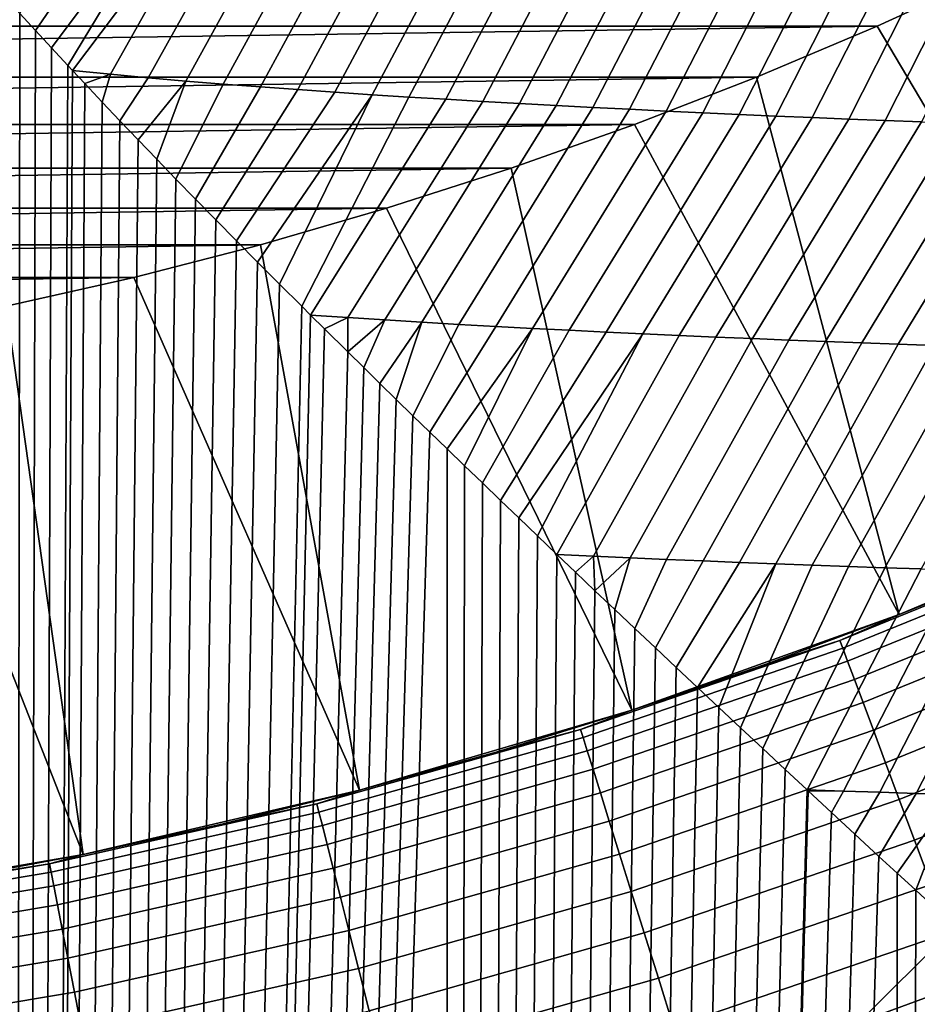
# Model space of a CAD drawing. Header units: metres. Extents: x -109 to 109, y -100 to 58.
# Tile 334 of 642: x 2.51 to 4.95, y -26.44 to -23.76. Entities that reach past the tile are written whole.
import ezdxf

# ---------------------------------------------------------------- set-up
doc = ezdxf.new("R2010")
doc.units = ezdxf.units.M
doc.layers.add('solid_21_062_100_XXX', color=7, linetype='CONTINUOUS')

msp = doc.modelspace()

# ---------------------------------------------------------------- linework, layer by layer
at = {"layer": 'solid_21_062_100_XXX'}
for points in [[(2.778379, -23.307154, -20.359701), (2.879415, -23.316839, -20.351746), (2.551752, -23.793871, -20.372), (2.509579, -23.747519, -20.376291)], [(2.879415, -23.316839, -20.351746), (2.980095, -23.325857, -20.343851), (2.595147, -23.841135, -20.367508), (2.551752, -23.793871, -20.372)], [(2.980095, -23.325857, -20.343851), (2.639704, -23.889252, -20.362818), (2.595147, -23.841135, -20.367508)], [(2.980095, -23.325857, -20.343851), (3.080468, -23.334295, -20.336012), (2.652299, -23.902782, -20.361477), (2.639704, -23.889252, -20.362818)], [(3.080468, -23.334295, -20.336012), (2.755427, -23.912949, -20.350485), (2.652299, -23.902782, -20.361477)], [(3.080468, -23.334295, -20.336012), (3.180579, -23.34223, -20.328218), (2.85795, -23.922344, -20.339581), (2.755427, -23.912949, -20.350485)], [(3.180579, -23.34223, -20.328218), (3.280465, -23.349724, -20.320469), (2.960045, -23.931149, -20.328741), (2.85795, -23.922344, -20.339581)], [(3.280465, -23.349724, -20.320469), (3.380154, -23.356829, -20.312754), (3.061767, -23.939432, -20.317963), (2.960045, -23.931149, -20.328741)], [(3.380154, -23.356829, -20.312754), (3.479674, -23.363586, -20.305073), (3.163161, -23.947252, -20.307236), (3.061767, -23.939432, -20.317963)], [(3.479674, -23.363586, -20.305073), (3.579046, -23.370039, -20.297421), (3.264263, -23.954657, -20.296556), (3.163161, -23.947252, -20.307236)], [(3.579046, -23.370039, -20.297421), (3.678288, -23.376211, -20.289793), (3.365107, -23.961685, -20.285921), (3.264263, -23.954657, -20.296556)], [(3.678288, -23.376211, -20.289793), (3.777416, -23.382135, -20.282187), (3.465721, -23.96838, -20.275322), (3.365107, -23.961685, -20.285921)], [(3.777416, -23.382135, -20.282187), (3.876445, -23.387833, -20.274599), (3.566129, -23.974764, -20.264757), (3.465721, -23.96838, -20.275322)], [(3.876445, -23.387833, -20.274599), (3.975384, -23.393324, -20.267029), (3.666352, -23.980867, -20.254225), (3.566129, -23.974764, -20.264757)], [(3.975384, -23.393324, -20.267029), (4.074244, -23.398626, -20.259472), (3.766408, -23.986715, -20.243717), (3.666352, -23.980867, -20.254225)], [(4.074244, -23.398626, -20.259472), (4.173034, -23.403755, -20.251928), (3.866315, -23.992325, -20.233236), (3.766408, -23.986715, -20.243717)], [(4.173034, -23.403755, -20.251928), (4.271761, -23.408726, -20.244396), (3.966084, -23.997715, -20.222778), (3.866315, -23.992325, -20.233236)], [(4.271761, -23.408726, -20.244396), (4.370431, -23.413546, -20.236872), (4.065731, -24.002903, -20.212337), (3.966084, -23.997715, -20.222778)], [(4.370431, -23.413546, -20.236872), (4.469051, -23.41823, -20.229353), (4.165264, -24.007902, -20.201916), (4.065731, -24.002903, -20.212337)], [(4.469051, -23.41823, -20.229353), (4.567625, -23.422785, -20.221842), (4.264694, -24.012724, -20.191511), (4.165264, -24.007902, -20.201916)], [(4.567625, -23.422785, -20.221842), (4.666157, -23.427219, -20.214336), (4.364029, -24.017382, -20.181118), (4.264694, -24.012724, -20.191511)], [(4.666157, -23.427219, -20.214336), (4.76465, -23.431541, -20.206833), (4.463277, -24.021881, -20.17074), (4.364029, -24.017382, -20.181118)], [(4.76465, -23.431541, -20.206833), (4.863109, -23.435757, -20.199333), (4.562445, -24.026236, -20.160372), (4.463277, -24.021881, -20.17074)], [(4.863109, -23.435757, -20.199333), (4.961536, -23.439873, -20.191835), (4.661539, -24.030451, -20.150013), (4.562445, -24.026236, -20.160372)], [(4.961536, -23.439873, -20.191835), (5.059933, -23.443893, -20.184338), (4.760562, -24.034534, -20.139664), (4.661539, -24.030451, -20.150013)], [(5.059933, -23.443893, -20.184338), (5.158302, -23.447823, -20.176842), (4.859522, -24.038492, -20.129322), (4.760562, -24.034534, -20.139664)], [(5.158302, -23.447823, -20.176842), (5.256646, -23.451668, -20.169344), (4.958422, -24.04233, -20.118986), (4.859522, -24.038492, -20.129322)], [(-5.1608, -23.633564, 46.597431), (-4.837329, -23.781809, 46.597431), (5.1608, -23.633564, 46.597431)], [(-4.837329, -23.781809, 46.597431), (4.837329, -23.781809, 46.597431), (5.1608, -23.633564, 46.597431)], [(5.607982, -25.080088, 45.097431), (5.1608, -23.633564, 46.597431), (4.837329, -23.781809, 46.597431)], [(2.450429, -62.700001, -20.382187), (2.468585, -23.702034, -20.380392), (2.509579, -23.747519, -20.376291)], [(2.450429, -62.700001, -20.382187), (2.509579, -23.747519, -20.376291), (2.551752, -23.793871, -20.372)], [(-4.837329, -23.781809, 46.597431), (-4.50987, -23.920303, 46.597431), (4.837329, -23.781809, 46.597431)], [(-4.50987, -23.920303, 46.597431), (4.50987, -23.920303, 46.597431), (4.837329, -23.781809, 46.597431)], [(2.450429, -62.700001, -20.382187), (2.551752, -23.793871, -20.372), (2.595147, -23.841135, -20.367508)], [(4.897965, -25.38014, 45.097431), (5.607982, -25.080088, 45.097431), (4.837329, -23.781809, 46.597431), (4.50987, -23.920303, 46.597431)], [(2.450429, -62.700001, -20.382187), (2.595147, -23.841135, -20.367508), (2.639704, -23.889252, -20.362818)], [(2.450429, -62.700001, -20.382187), (2.639704, -23.889252, -20.362818), (2.652299, -23.902782, -20.361477)], [(-4.50987, -23.920303, 46.597431), (-4.178513, -24.049004, 46.597431), (4.50987, -23.920303, 46.597431)], [(-4.178513, -24.049004, 46.597431), (4.178513, -24.049004, 46.597431), (4.50987, -23.920303, 46.597431)], [(2.450429, -62.700001, -20.382187), (2.652299, -23.902782, -20.361477), (2.685444, -23.938244, -20.357918)], [(2.755427, -23.912949, -20.350485), (2.685444, -23.938244, -20.357918), (2.652299, -23.902782, -20.361477)], [(2.755427, -23.912949, -20.350485), (2.732424, -23.988165, -20.352798), (2.685444, -23.938244, -20.357918)], [(2.755427, -23.912949, -20.350485), (2.85795, -23.922344, -20.339581), (2.780701, -24.039076, -20.347443), (2.732424, -23.988165, -20.352798)], [(2.85795, -23.922344, -20.339581), (2.960045, -23.931149, -20.328741), (2.830244, -24.090942, -20.341846), (2.780701, -24.039076, -20.347443)], [(4.897965, -25.38014, 45.097431), (4.50987, -23.920303, 46.597431), (4.178513, -24.049004, 46.597431)], [(2.450429, -62.700001, -20.382187), (2.685444, -23.938244, -20.357918), (2.732424, -23.988165, -20.352798)], [(2.960045, -23.931149, -20.328741), (2.881027, -24.143745, -20.336008), (2.830244, -24.090942, -20.341846)], [(2.960045, -23.931149, -20.328741), (3.061767, -23.939432, -20.317963), (2.933118, -24.197546, -20.329908), (2.881027, -24.143745, -20.336008)], [(3.061767, -23.939432, -20.317963), (3.163161, -23.947252, -20.307236), (2.986582, -24.252407, -20.323534), (2.933118, -24.197546, -20.329908)], [(3.163161, -23.947252, -20.307236), (3.264263, -23.954657, -20.296556), (3.041437, -24.30835, -20.316874), (2.986582, -24.252407, -20.323534)], [(3.264263, -23.954657, -20.296556), (3.365107, -23.961685, -20.285921), (3.097605, -24.365299, -20.309923), (3.041437, -24.30835, -20.316874)], [(3.365107, -23.961685, -20.285921), (3.465721, -23.96838, -20.275322), (3.155154, -24.423321, -20.30267), (3.097605, -24.365299, -20.309923)], [(3.465721, -23.96838, -20.275322), (3.214164, -24.482489, -20.295092), (3.155154, -24.423321, -20.30267)], [(3.465721, -23.96838, -20.275322), (3.566129, -23.974764, -20.264757), (3.274699, -24.542862, -20.287169), (3.214164, -24.482489, -20.295092)], [(3.566129, -23.974764, -20.264757), (3.666352, -23.980867, -20.254225), (3.298884, -24.566898, -20.28396), (3.274699, -24.542862, -20.287169)], [(3.666352, -23.980867, -20.254225), (3.766408, -23.986715, -20.243717), (3.400024, -24.57369, -20.2705), (3.298884, -24.566898, -20.28396)], [(2.450429, -62.700001, -20.382187), (2.732424, -23.988165, -20.352798), (2.780701, -24.039076, -20.347443)], [(3.766408, -23.986715, -20.243717), (3.866315, -23.992325, -20.233236), (3.500763, -24.580027, -20.257097), (3.400024, -24.57369, -20.2705)], [(3.866315, -23.992325, -20.233236), (3.966084, -23.997715, -20.222778), (3.601292, -24.586079, -20.243731), (3.500763, -24.580027, -20.257097)], [(3.966084, -23.997715, -20.222778), (4.065731, -24.002903, -20.212337), (3.70163, -24.591869, -20.230392), (3.601292, -24.586079, -20.243731)], [(4.065731, -24.002903, -20.212337), (4.165264, -24.007902, -20.201916), (3.801793, -24.597416, -20.217083), (3.70163, -24.591869, -20.230392)], [(4.165264, -24.007902, -20.201916), (4.264694, -24.012724, -20.191511), (3.901794, -24.602734, -20.203798), (3.801793, -24.597416, -20.217083)], [(4.264694, -24.012724, -20.191511), (4.364029, -24.017382, -20.181118), (4.001647, -24.607836, -20.190538), (3.901794, -24.602734, -20.203798)], [(4.364029, -24.017382, -20.181118), (4.463277, -24.021881, -20.17074), (4.101366, -24.612738, -20.177298), (4.001647, -24.607836, -20.190538)], [(4.463277, -24.021881, -20.17074), (4.562445, -24.026236, -20.160372), (4.200957, -24.617451, -20.164076), (4.101366, -24.612738, -20.177298)], [(4.562445, -24.026236, -20.160372), (4.661539, -24.030451, -20.150013), (4.300431, -24.621983, -20.150873), (4.200957, -24.617451, -20.164076)], [(4.661539, -24.030451, -20.150013), (4.760562, -24.034534, -20.139664), (4.399797, -24.626343, -20.137684), (4.300431, -24.621983, -20.150873)], [(4.760562, -24.034534, -20.139664), (4.859522, -24.038492, -20.129322), (4.499063, -24.630543, -20.124512), (4.399797, -24.626343, -20.137684)], [(-4.178513, -24.049004, 46.597431), (-3.843365, -24.167868, 46.597431), (4.178513, -24.049004, 46.597431)], [(-3.843365, -24.167868, 46.597431), (3.843365, -24.167868, 46.597431), (4.178513, -24.049004, 46.597431)], [(2.450429, -62.700001, -20.382187), (2.780701, -24.039076, -20.347443), (2.830244, -24.090942, -20.341846)], [(4.171815, -25.639235, 45.097431), (4.897965, -25.38014, 45.097431), (4.178513, -24.049004, 46.597431), (3.843365, -24.167868, 46.597431)], [(4.859522, -24.038492, -20.129322), (4.958422, -24.04233, -20.118986), (4.598233, -24.634588, -20.111351), (4.499063, -24.630543, -20.124512)], [(4.958422, -24.04233, -20.118986), (5.057265, -24.046055, -20.108658), (4.697315, -24.638485, -20.098204), (4.598233, -24.634588, -20.111351)], [(5.057265, -24.046055, -20.108658), (5.156055, -24.049669, -20.098331), (4.796314, -24.642241, -20.085066), (4.697315, -24.638485, -20.098204)], [(5.156055, -24.049669, -20.098331), (5.254796, -24.053179, -20.088011), (4.895236, -24.645861, -20.071938), (4.796314, -24.642241, -20.085066)], [(5.254796, -24.053179, -20.088011), (5.35349, -24.056587, -20.077694), (4.994084, -24.649349, -20.058819), (4.895236, -24.645861, -20.071938)], [(2.450429, -62.700001, -20.382187), (2.830244, -24.090942, -20.341846), (2.881027, -24.143745, -20.336008)], [(-3.843365, -24.167868, 46.597431), (-3.504642, -24.276823, 46.597431), (3.843365, -24.167868, 46.597431)], [(-3.504642, -24.276823, 46.597431), (3.504642, -24.276823, 46.597431), (3.843365, -24.167868, 46.597431)], [(2.450429, -62.700001, -20.382187), (2.881027, -24.143745, -20.336008), (2.933118, -24.197546, -20.329908)], [(4.171815, -25.639235, 45.097431), (3.843365, -24.167868, 46.597431), (3.504642, -24.276823, 46.597431)], [(2.450429, -62.700001, -20.382187), (2.933118, -24.197546, -20.329908), (2.986582, -24.252407, -20.323534)], [(2.450429, -62.700001, -20.382187), (2.986582, -24.252407, -20.323534), (3.041437, -24.30835, -20.316874)], [(-3.504642, -24.276823, 46.597431), (-3.162943, -24.375652, 46.597431), (3.504642, -24.276823, 46.597431)], [(-3.162943, -24.375652, 46.597431), (3.162943, -24.375652, 46.597431), (3.504642, -24.276823, 46.597431)], [(3.431785, -25.856525, 45.097431), (4.171815, -25.639235, 45.097431), (3.504642, -24.276823, 46.597431), (3.162943, -24.375652, 46.597431)], [(2.450429, -62.700001, -20.382187), (3.041437, -24.30835, -20.316874), (3.097605, -24.365299, -20.309923)], [(-3.162943, -24.375652, 46.597431), (-2.818532, -24.4643, 46.597431), (3.162943, -24.375652, 46.597431)], [(-2.818532, -24.4643, 46.597431), (2.818532, -24.4643, 46.597431), (3.162943, -24.375652, 46.597431)], [(2.450429, -62.700001, -20.382187), (3.097605, -24.365299, -20.309923), (3.155154, -24.423321, -20.30267)], [(3.431785, -25.856525, 45.097431), (3.162943, -24.375652, 46.597431), (2.818532, -24.4643, 46.597431)], [(2.450429, -62.700001, -20.382187), (3.155154, -24.423321, -20.30267), (3.214164, -24.482489, -20.295092)], [(-2.818532, -24.4643, 46.597431), (-2.471794, -24.542669, 46.597431), (2.818532, -24.4643, 46.597431)], [(-2.471794, -24.542669, 46.597431), (2.471794, -24.542669, 46.597431), (2.818532, -24.4643, 46.597431)], [(2.450429, -62.700001, -20.382187), (3.214164, -24.482489, -20.295092), (3.274699, -24.542862, -20.287169)], [(2.681114, -26.031086, 45.097431), (3.431785, -25.856525, 45.097431), (2.818532, -24.4643, 46.597431), (2.471794, -24.542669, 46.597431)], [(2.681114, -26.031086, 45.097431), (2.471794, -24.542669, 46.597431), (2.122851, -24.610733, 46.597431)], [(2.450429, -62.700001, -20.382187), (3.274699, -24.542862, -20.287169), (3.298884, -24.566898, -20.28396)], [(2.450429, -62.700001, -20.382187), (3.298884, -24.566898, -20.28396), (3.336655, -24.604347, -20.278904)], [(3.400024, -24.57369, -20.2705), (3.336655, -24.604347, -20.278904), (3.298884, -24.566898, -20.28396)], [(3.400024, -24.57369, -20.2705), (3.400076, -24.666988, -20.270279), (3.336655, -24.604347, -20.278904)], [(3.400024, -24.57369, -20.2705), (3.500763, -24.580027, -20.257097), (3.400076, -24.666988, -20.270279)], [(3.500763, -24.580027, -20.257097), (3.443219, -24.709433, -20.264318), (3.400076, -24.666988, -20.270279)], [(3.500763, -24.580027, -20.257097), (3.601292, -24.586079, -20.243731), (3.487085, -24.752453, -20.258179), (3.443219, -24.709433, -20.264318)], [(3.601292, -24.586079, -20.243731), (3.531701, -24.796076, -20.251854), (3.487085, -24.752453, -20.258179)], [(3.601292, -24.586079, -20.243731), (3.70163, -24.591869, -20.230392), (3.577016, -24.840256, -20.245344), (3.531701, -24.796076, -20.251854)], [(3.70163, -24.591869, -20.230392), (3.801793, -24.597416, -20.217083), (3.623007, -24.884975, -20.238653), (3.577016, -24.840256, -20.245344)], [(1.921229, -26.162592, 45.097431), (2.681114, -26.031086, 45.097431), (2.122851, -24.610733, 46.597431), (1.771708, -24.668486, 46.597431)], [(2.450429, -62.700001, -20.382187), (3.336655, -24.604347, -20.278904), (3.400076, -24.666988, -20.270279)], [(3.801793, -24.597416, -20.217083), (3.901794, -24.602734, -20.203798), (3.669708, -24.930264, -20.231768), (3.623007, -24.884975, -20.238653)], [(3.901794, -24.602734, -20.203798), (3.717154, -24.976149, -20.22468), (3.669708, -24.930264, -20.231768)], [(3.901794, -24.602734, -20.203798), (4.001647, -24.607836, -20.190538), (3.76538, -25.022659, -20.217381), (3.717154, -24.976149, -20.22468)], [(4.001647, -24.607836, -20.190538), (4.101366, -24.612738, -20.177298), (3.814418, -25.069824, -20.20986), (3.76538, -25.022659, -20.217381)], [(4.101366, -24.612738, -20.177298), (4.200957, -24.617451, -20.164076), (3.864271, -25.117647, -20.202112), (3.814418, -25.069824, -20.20986)], [(4.200957, -24.617451, -20.164076), (3.914855, -25.166061, -20.194145), (3.864271, -25.117647, -20.202112)], [(4.200957, -24.617451, -20.164076), (4.300431, -24.621983, -20.150873), (3.967694, -25.216515, -20.185709), (3.914855, -25.166061, -20.194145)], [(4.300431, -24.621983, -20.150873), (4.399797, -24.626343, -20.137684), (4.067163, -25.221272, -20.16972), (3.967694, -25.216515, -20.185709)], [(4.399797, -24.626343, -20.137684), (4.499063, -24.630543, -20.124512), (4.166488, -25.225826, -20.153751), (4.067163, -25.221272, -20.16972)], [(4.499063, -24.630543, -20.124512), (4.598233, -24.634588, -20.111351), (4.265687, -25.230194, -20.1378), (4.166488, -25.225826, -20.153751)], [(4.598233, -24.634588, -20.111351), (4.697315, -24.638485, -20.098204), (4.364769, -25.234385, -20.121868), (4.265687, -25.230194, -20.1378)], [(4.697315, -24.638485, -20.098204), (4.796314, -24.642241, -20.085066), (4.46374, -25.238403, -20.105949), (4.364769, -25.234385, -20.121868)], [(4.796314, -24.642241, -20.085066), (4.895236, -24.645861, -20.071938), (4.562609, -25.242258, -20.090046), (4.46374, -25.238403, -20.105949)], [(4.895236, -24.645861, -20.071938), (4.994084, -24.649349, -20.058819), (4.66138, -25.245955, -20.074156), (4.562609, -25.242258, -20.090046)], [(4.994084, -24.649349, -20.058819), (5.092862, -24.652712, -20.045708), (4.760058, -25.249498, -20.058277), (4.66138, -25.245955, -20.074156)], [(2.450429, -62.700001, -20.382187), (3.400076, -24.666988, -20.270279), (3.443219, -24.709433, -20.264318)], [(5.092862, -24.652712, -20.045708), (5.191574, -24.655954, -20.032604), (4.858649, -25.252893, -20.042412), (4.760058, -25.249498, -20.058277)], [(5.191574, -24.655954, -20.032604), (5.290223, -24.659077, -20.019508), (4.957158, -25.256147, -20.026554), (4.858649, -25.252893, -20.042412)], [(2.450429, -62.700001, -20.382187), (3.443219, -24.709433, -20.264318), (3.487085, -24.752453, -20.258179)], [(2.450429, -62.700001, -20.382187), (3.487085, -24.752453, -20.258179), (3.531701, -24.796076, -20.251854)], [(2.450429, -62.700001, -20.382187), (3.531701, -24.796076, -20.251854), (3.577016, -24.840256, -20.245344)], [(2.450429, -62.700001, -20.382187), (3.577016, -24.840256, -20.245344), (3.623007, -24.884975, -20.238653)], [(2.450429, -62.700001, -20.382187), (3.623007, -24.884975, -20.238653), (3.669708, -24.930264, -20.231768), (3.668262, -62.700001, -20.231981)], [(3.668262, -62.700001, -20.231981), (3.669708, -24.930264, -20.231768), (3.717154, -24.976149, -20.22468)], [(3.668262, -62.700001, -20.231981), (3.717154, -24.976149, -20.22468), (3.76538, -25.022659, -20.217381)], [(3.668262, -62.700001, -20.231981), (3.76538, -25.022659, -20.217381), (3.814418, -25.069824, -20.20986)], [(3.668262, -62.700001, -20.231981), (3.814418, -25.069824, -20.20986), (3.864271, -25.117647, -20.202112)], [(5.608103, -25.080032, 31.752131), (5.607982, -25.080088, 45.097431), (4.897965, -25.38014, 45.097431), (5.255147, -25.235168, 31.752131)], [(3.668262, -62.700001, -20.231981), (3.864271, -25.117647, -20.202112), (3.914855, -25.166061, -20.194145)], [(3.668262, -62.700001, -20.231981), (3.914855, -25.166061, -20.194145), (3.967694, -25.216515, -20.185709)], [(5.425945, -25.16991, 31.57782), (4.897904, -25.380165, 31.752131), (4.736276, -25.450029, 31.57782)], [(5.425945, -25.16991, 31.57782), (4.736276, -25.450029, 31.57782), (4.744272, -25.471386, 31.404663), (5.435106, -25.190792, 31.404663)], [(5.425945, -25.16991, 31.57782), (5.255147, -25.235168, 31.752131), (4.897904, -25.380165, 31.752131)], [(5.435106, -25.190792, 31.404663), (4.744272, -25.471386, 31.404663), (4.757534, -25.506807, 31.234156), (5.450299, -25.225431, 31.234156)], [(3.668262, -62.700001, -20.231981), (3.967694, -25.216515, -20.185709), (4.018344, -25.264765, -20.177513)], [(4.067163, -25.221272, -20.16972), (4.018344, -25.264765, -20.177513), (3.967694, -25.216515, -20.185709)], [(4.067163, -25.221272, -20.16972), (4.071334, -25.315121, -20.168827), (4.018344, -25.264765, -20.177513)], [(4.067163, -25.221272, -20.16972), (4.166488, -25.225826, -20.153751), (4.071334, -25.315121, -20.168827)], [(4.166488, -25.225826, -20.153751), (4.125209, -25.366194, -20.159874), (4.071334, -25.315121, -20.168827)], [(4.166488, -25.225826, -20.153751), (4.265687, -25.230194, -20.1378), (4.180007, -25.418011, -20.150642), (4.125209, -25.366194, -20.159874)], [(4.265687, -25.230194, -20.1378), (4.364769, -25.234385, -20.121868), (4.235645, -25.470512, -20.141142), (4.180007, -25.418011, -20.150642)], [(4.364769, -25.234385, -20.121868), (4.46374, -25.238403, -20.105949), (4.2921, -25.52368, -20.131371), (4.235645, -25.470512, -20.141142)], [(5.450299, -25.225431, 31.234156), (4.757534, -25.506807, 31.234156), (4.775962, -25.556026, 31.067598), (5.471411, -25.27356, 31.067598)], [(4.897904, -25.380165, 31.752131), (5.255147, -25.235168, 31.752131), (4.897965, -25.38014, 45.097431)], [(3.668262, -62.700001, -20.231981), (4.018344, -25.264765, -20.177513), (4.071334, -25.315121, -20.168827)], [(4.46374, -25.238403, -20.105949), (4.562609, -25.242258, -20.090046), (4.349421, -25.577551, -20.121313), (4.2921, -25.52368, -20.131371)], [(4.562609, -25.242258, -20.090046), (4.407659, -25.632166, -20.110952), (4.349421, -25.577551, -20.121313)], [(4.562609, -25.242258, -20.090046), (4.66138, -25.245955, -20.074156), (4.466864, -25.687563, -20.100275), (4.407659, -25.632166, -20.110952)], [(4.66138, -25.245955, -20.074156), (4.760058, -25.249498, -20.058277), (4.527086, -25.74378, -20.089262), (4.466864, -25.687563, -20.100275)], [(4.760058, -25.249498, -20.058277), (4.858649, -25.252893, -20.042412), (4.588316, -25.800812, -20.077909), (4.527086, -25.74378, -20.089262)], [(4.858649, -25.252893, -20.042412), (4.957158, -25.256147, -20.026554), (4.647341, -25.8557, -20.066816), (4.588316, -25.800812, -20.077909)], [(4.957158, -25.256147, -20.026554), (5.055587, -25.259264, -20.010708), (4.746367, -25.859106, -20.048079), (4.647341, -25.8557, -20.066816)], [(5.055587, -25.259264, -20.010708), (5.153941, -25.262245, -19.994871), (4.845282, -25.862326, -20.029354), (4.746367, -25.859106, -20.048079)], [(5.153941, -25.262245, -19.994871), (5.252223, -25.265095, -19.97904), (4.944108, -25.865389, -20.010643), (4.845282, -25.862326, -20.029354)], [(5.471411, -25.27356, 31.067598), (4.775962, -25.556026, 31.067598), (4.799415, -25.618666, 30.906261), (5.498278, -25.334812, 30.906261)], [(5.252223, -25.265095, -19.97904), (5.350437, -25.267817, -19.963219), (5.04285, -25.868303, -19.991941), (4.944108, -25.865389, -20.010643)], [(3.668262, -62.700001, -20.231981), (4.071334, -25.315121, -20.168827), (4.125209, -25.366194, -20.159874)], [(5.498278, -25.334812, 30.906261), (4.799415, -25.618666, 30.906261), (4.827713, -25.694248, 30.751375), (5.530697, -25.40872, 30.751375)], [(3.668262, -62.700001, -20.231981), (4.125209, -25.366194, -20.159874), (4.180007, -25.418011, -20.150642)], [(4.536667, -25.514898, 31.752131), (4.897904, -25.380165, 31.752131), (4.897965, -25.38014, 45.097431), (4.171815, -25.639235, 45.097431)], [(4.736276, -25.450029, 31.57782), (4.897904, -25.380165, 31.752131), (4.536667, -25.514898, 31.752131)], [(3.668262, -62.700001, -20.231981), (4.180007, -25.418011, -20.150642), (4.235645, -25.470512, -20.141142)], [(5.530697, -25.40872, 30.751375), (4.827713, -25.694248, 30.751375), (4.860642, -25.782196, 30.60412), (5.568421, -25.494722, 30.60412)], [(4.736276, -25.450029, 31.57782), (4.17173, -25.639263, 31.752131), (4.032222, -25.69173, 31.57782)], [(4.736276, -25.450029, 31.57782), (4.032222, -25.69173, 31.57782), (4.039029, -25.713495, 31.404663), (4.744272, -25.471386, 31.404663)], [(4.736276, -25.450029, 31.57782), (4.536667, -25.514898, 31.752131), (4.17173, -25.639263, 31.752131)], [(3.668262, -62.700001, -20.231981), (4.235645, -25.470512, -20.141142), (4.2921, -25.52368, -20.131371)], [(4.744272, -25.471386, 31.404663), (4.039029, -25.713495, 31.404663), (4.05032, -25.749596, 31.234156), (4.757534, -25.506807, 31.234156)], [(5.568421, -25.494722, 30.60412), (4.860642, -25.782196, 30.60412), (4.89795, -25.881842, 30.46562), (5.611162, -25.592159, 30.46562)], [(3.668262, -62.700001, -20.231981), (4.2921, -25.52368, -20.131371), (4.349421, -25.577551, -20.121313)], [(4.757534, -25.506807, 31.234156), (4.05032, -25.749596, 31.234156), (4.066009, -25.799753, 31.067598), (4.775962, -25.556026, 31.067598)], [(4.17173, -25.639263, 31.752131), (4.536667, -25.514898, 31.752131), (4.171815, -25.639235, 45.097431)], [(4.775962, -25.556026, 31.067598), (4.066009, -25.799753, 31.067598), (4.085975, -25.86359, 30.906261), (4.799415, -25.618666, 30.906261)], [(3.668262, -62.700001, -20.231981), (4.349421, -25.577551, -20.121313), (4.407659, -25.632166, -20.110952)], [(5.611162, -25.592159, 30.46562), (4.89795, -25.881842, 30.46562), (4.939352, -25.992422, 30.336931), (5.658593, -25.700293, 30.336931)], [(3.80339, -25.753155, 31.752131), (4.17173, -25.639263, 31.752131), (4.171815, -25.639235, 45.097431), (3.431785, -25.856525, 45.097431)], [(3.668262, -62.700001, -20.231981), (4.407659, -25.632166, -20.110952), (4.466864, -25.687563, -20.100275)], [(4.032222, -25.69173, 31.57782), (4.17173, -25.639263, 31.752131), (3.80339, -25.753155, 31.752131)], [(4.799415, -25.618666, 30.906261), (4.085975, -25.86359, 30.906261), (4.110067, -25.940617, 30.751375), (4.827713, -25.694248, 30.751375)], [(3.315922, -25.894281, 31.57782), (4.032222, -25.69173, 31.57782), (3.80339, -25.753155, 31.752131), (3.431947, -25.856483, 31.752131)], [(4.032222, -25.69173, 31.57782), (3.315922, -25.894281, 31.57782), (3.321521, -25.916388, 31.404663), (4.039029, -25.713495, 31.404663)], [(3.668262, -62.700001, -20.231981), (4.466864, -25.687563, -20.100275), (4.527086, -25.74378, -20.089262)], [(4.039029, -25.713495, 31.404663), (3.321521, -25.916388, 31.404663), (3.330806, -25.953054, 31.234156), (4.05032, -25.749596, 31.234156)], [(4.827713, -25.694248, 30.751375), (4.110067, -25.940617, 30.751375), (4.138101, -26.030245, 30.60412), (4.860642, -25.782196, 30.60412)], [(5.658593, -25.700293, 30.336931), (4.939352, -25.992422, 30.336931), (4.984533, -26.113096, 30.219034), (5.710353, -25.818293, 30.219034)], [(3.668262, -62.700001, -20.231981), (4.527086, -25.74378, -20.089262), (4.588316, -25.800812, -20.077909)], [(4.05032, -25.749596, 31.234156), (3.330806, -25.953054, 31.234156), (3.343707, -26.004002, 31.067598), (4.066009, -25.799753, 31.067598)], [(3.431947, -25.856483, 31.752131), (3.80339, -25.753155, 31.752131), (3.431785, -25.856525, 45.097431)], [(4.066009, -25.799753, 31.067598), (3.343707, -26.004002, 31.067598), (3.360127, -26.06884, 30.906261), (4.085975, -25.86359, 30.906261)], [(4.860642, -25.782196, 30.60412), (4.138101, -26.030245, 30.60412), (4.169863, -26.131794, 30.46562), (4.89795, -25.881842, 30.46562)], [(3.668262, -62.700001, -20.231981), (4.588316, -25.800812, -20.077909), (4.647341, -25.8557, -20.066816)], [(3.431947, -25.856483, 31.752131), (3.431785, -25.856525, 45.097431), (2.681114, -26.031086, 45.097431), (3.057706, -25.949162, 31.752131)], [(3.315922, -25.894281, 31.57782), (3.431947, -25.856483, 31.752131), (3.057706, -25.949162, 31.752131)], [(4.085975, -25.86359, 30.906261), (3.360127, -26.06884, 30.906261), (3.379939, -26.147078, 30.751375), (4.110067, -25.940617, 30.751375)], [(3.668262, -62.700001, -20.231981), (4.647341, -25.8557, -20.066816), (4.650437, -25.858576, -20.066231)], [(3.668262, -62.700001, -20.231981), (4.650437, -25.858576, -20.066231), (4.713496, -25.917107, -20.054207)], [(4.746367, -25.859106, -20.048079), (4.650437, -25.858576, -20.066231), (4.647341, -25.8557, -20.066816)], [(4.746367, -25.859106, -20.048079), (4.713496, -25.917107, -20.054207), (4.650437, -25.858576, -20.066231)], [(4.746367, -25.859106, -20.048079), (4.845282, -25.862326, -20.029354), (4.777555, -25.97645, -20.041822), (4.713496, -25.917107, -20.054207)], [(4.845282, -25.862326, -20.029354), (4.944108, -25.865389, -20.010643), (4.842675, -26.036648, -20.029055), (4.777555, -25.97645, -20.041822)], [(4.944108, -25.865389, -20.010643), (5.04285, -25.868303, -19.991941), (4.892247, -26.082384, -20.019215), (4.842675, -26.036648, -20.029055)], [(5.04285, -25.868303, -19.991941), (4.942475, -26.128647, -20.009138), (4.892247, -26.082384, -20.019215)], [(5.04285, -25.868303, -19.991941), (5.14151, -25.871069, -19.973248), (4.993352, -26.175432, -19.998823), (4.942475, -26.128647, -20.009138)], [(2.589553, -26.057064, 31.57782), (3.315922, -25.894281, 31.57782), (3.057706, -25.949162, 31.752131), (2.680971, -26.031115, 31.752131)], [(3.315922, -25.894281, 31.57782), (2.589553, -26.057064, 31.57782), (2.593924, -26.079445, 31.404663), (3.321521, -25.916388, 31.404663)], [(4.89795, -25.881842, 30.46562), (4.169863, -26.131794, 30.46562), (4.205111, -26.244488, 30.336931), (4.939352, -25.992422, 30.336931)], [(3.321521, -25.916388, 31.404663), (2.593924, -26.079445, 31.404663), (2.601176, -26.116568, 31.234156), (3.330806, -25.953054, 31.234156)], [(3.668262, -62.700001, -20.231981), (4.713496, -25.917107, -20.054207), (4.777555, -25.97645, -20.041822)], [(3.330806, -25.953054, 31.234156), (2.601176, -26.116568, 31.234156), (2.611251, -26.168148, 31.067598), (3.343707, -26.004002, 31.067598)], [(2.680971, -26.031115, 31.752131), (3.057706, -25.949162, 31.752131), (2.681114, -26.031086, 45.097431)], [(4.110067, -25.940617, 30.751375), (3.379939, -26.147078, 30.751375), (3.402993, -26.238113, 30.60412), (4.138101, -26.030245, 30.60412)], [(3.668262, -62.700001, -20.231981), (4.777555, -25.97645, -20.041822), (4.842675, -26.036648, -20.029055)], [(3.343707, -26.004002, 31.067598), (2.611251, -26.168148, 31.067598), (2.624074, -26.233793, 30.906261), (3.360127, -26.06884, 30.906261)], [(4.939352, -25.992422, 30.336931), (4.205111, -26.244488, 30.336931), (4.243576, -26.367466, 30.219034), (4.984533, -26.113096, 30.219034)], [(2.30205, -26.102276, 31.752131), (2.680971, -26.031115, 31.752131), (2.681114, -26.031086, 45.097431), (1.921229, -26.162592, 45.097431)], [(2.589553, -26.057064, 31.57782), (2.680971, -26.031115, 31.752131), (2.30205, -26.102276, 31.752131)], [(4.138101, -26.030245, 30.60412), (3.402993, -26.238113, 30.60412), (3.429112, -26.341259, 30.46562), (4.169863, -26.131794, 30.46562)], [(3.668262, -62.700001, -20.231981), (4.842675, -26.036648, -20.029055), (4.892247, -26.082384, -20.019215), (4.877259, -62.700001, -20.022202)], [(1.855318, -26.179586, 31.57782), (2.589553, -26.057064, 31.57782), (2.30205, -26.102276, 31.752131), (1.92125, -26.16259, 31.752131)], [(2.589553, -26.057064, 31.57782), (1.855318, -26.179586, 31.57782), (1.858451, -26.202175, 31.404663), (2.593924, -26.079445, 31.404663)], [(2.593924, -26.079445, 31.404663), (1.858451, -26.202175, 31.404663), (1.863646, -26.239639, 31.234156), (2.601176, -26.116568, 31.234156)], [(3.360127, -26.06884, 30.906261), (2.624074, -26.233793, 30.906261), (2.639546, -26.313004, 30.751375), (3.379939, -26.147078, 30.751375)], [(4.877259, -62.700001, -20.022202), (4.892247, -26.082384, -20.019215), (4.942475, -26.128647, -20.009138)], [(2.601176, -26.116568, 31.234156), (1.863646, -26.239639, 31.234156), (1.870865, -26.291697, 31.067598), (2.611251, -26.168148, 31.067598)], [(4.984533, -26.113096, 30.219034), (4.243576, -26.367466, 30.219034), (4.284965, -26.499794, 30.112827), (5.033149, -26.242943, 30.112827)], [(3.379939, -26.147078, 30.751375), (2.639546, -26.313004, 30.751375), (2.65755, -26.405172, 30.60412), (3.402993, -26.238113, 30.60412)], [(4.169863, -26.131794, 30.46562), (3.429112, -26.341259, 30.46562), (3.458099, -26.455723, 30.336931), (4.205111, -26.244488, 30.336931)], [(4.877259, -62.700001, -20.022202), (4.942475, -26.128647, -20.009138), (4.993352, -26.175432, -19.998823)], [(2.611251, -26.168148, 31.067598), (1.870865, -26.291697, 31.067598), (1.880051, -26.357948, 30.906261), (2.624074, -26.233793, 30.906261)], [(4.877259, -62.700001, -20.022202), (4.993352, -26.175432, -19.998823), (5.044782, -26.222672, -19.988283)], [(4.877259, -62.700001, -20.022202), (5.044782, -26.222672, -19.988283), (5.096784, -26.270382, -19.97751)], [(2.624074, -26.233793, 30.906261), (1.880051, -26.357948, 30.906261), (1.891137, -26.437891, 30.751375), (2.639546, -26.313004, 30.751375)], [(3.402993, -26.238113, 30.60412), (2.65755, -26.405172, 30.60412), (2.677948, -26.509598, 30.46562), (3.429112, -26.341259, 30.46562)], [(4.205111, -26.244488, 30.336931), (3.458099, -26.455723, 30.336931), (3.489731, -26.580633, 30.219034), (4.243576, -26.367466, 30.219034)], [(5.033149, -26.242943, 30.112827), (4.284965, -26.499794, 30.112827), (4.789046, -26.486309, 30.020081)], [(5.033149, -26.242943, 30.112827), (4.789046, -26.486309, 30.020081), (5.171012, -26.346609, 30.020081)], [(4.877259, -62.700001, -20.022202), (5.096784, -26.270382, -19.97751), (5.149389, -26.318584, -19.966497)], [(2.639546, -26.313004, 30.751375), (1.891137, -26.437891, 30.751375), (1.904036, -26.53091, 30.60412), (2.65755, -26.405172, 30.60412)], [(4.877259, -62.700001, -20.022202), (5.149389, -26.318584, -19.966497), (5.202631, -26.3673, -19.955231)], [(3.429112, -26.341259, 30.46562), (2.677948, -26.509598, 30.46562), (2.700584, -26.625486, 30.336931), (3.458099, -26.455723, 30.336931)], [(5.428126, -28.910105, 28.576704), (5.862387, -28.757206, 28.576704), (5.171012, -26.346609, 30.020081), (4.789046, -26.486309, 30.020081)], [(4.243576, -26.367466, 30.219034), (3.489731, -26.580633, 30.219034), (3.523767, -26.71504, 30.112827), (4.284965, -26.499794, 30.112827)], [(4.877259, -62.700001, -20.022202), (5.202631, -26.3673, -19.955231), (5.25654, -26.41655, -19.943699)], [(2.65755, -26.405172, 30.60412), (1.904036, -26.53091, 30.60412), (1.91865, -26.636303, 30.46562), (2.677948, -26.509598, 30.46562)], [(4.877259, -62.700001, -20.022202), (5.25654, -26.41655, -19.943699), (5.311149, -26.466358, -19.93189)]]:
    msp.add_3dface(points, dxfattribs=at)

doc.saveas('drawing.dxf')
